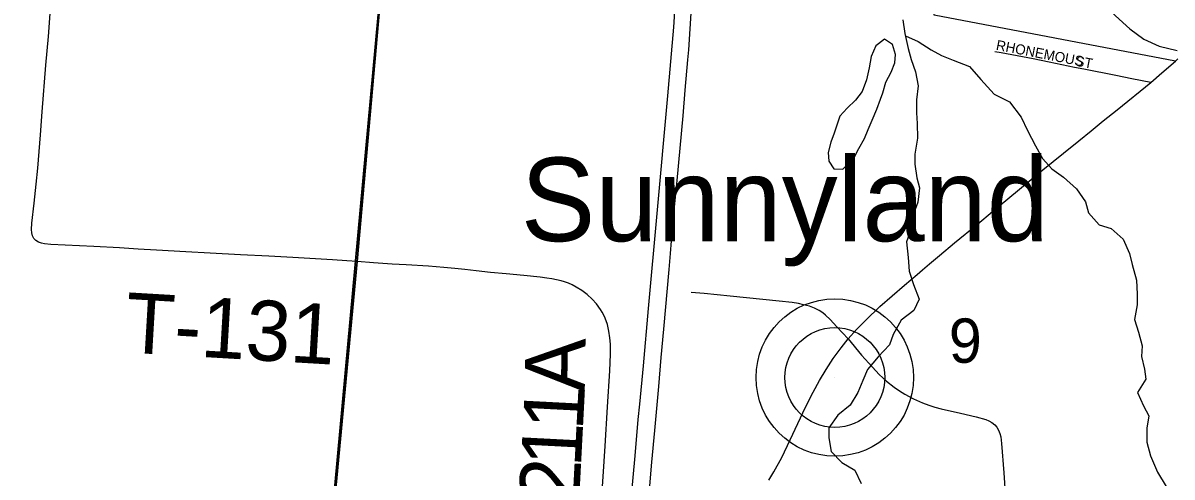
# Model space of a CAD drawing. Extents: x 1410790 to 1770854, y 566777 to 831614.
# Drawn here: x 1585877 to 1591610, y 695774 to 698040 of the extents above; entities that cross this region are included whole.
import ezdxf

# ---------------------------------------------------------------- set-up
doc = ezdxf.new("R2010")
doc.units = 0
for name, color, linetype in [('GM_X_Corporation', 7, 'Continuous'), ('GM_X_County_Road', 7, 'Continuous'), ('GM_X_Minor_Lake', 7, 'Continuous'), ('GM_X_Minor_River', 7, 'Continuous'), ('GM_X_Section', 7, 'Continuous'), ('GM_X_Section_Text', 7, 'Continuous'), ('GM_X_Township', 7, 'Continuous'), ('GM_X_Township_Road', 7, 'Continuous'), ('GM_X_Township_Road_Text', 7, 'Continuous'), ('GM_X_Township_Subdivision', 7, 'Continuous'), ('GM_X_Township_Subdivision_Text', 7, 'Continuous'), ('GM_X_Unincorporated', 7, 'Continuous'), ('GM_X_Unincorporated_Location', 7, 'Continuous'), ('GM_X_Unincorporated_Text', 7, 'Continuous'), ('GM_X_US_Route', 7, 'Continuous')]:
    doc.layers.add(name, color=color, linetype=linetype)

msp = doc.modelspace()

# ---------------------------------------------------------------- linework, layer by layer
at = {"layer": 'GM_X_Corporation'}
msp.add_lwpolyline([(1591627, 697849.4), (1590423.4, 698078), (1590565.3, 700151.6), (1590532.2, 700139.9), (1590498.6, 700128.3), (1590467.9, 700118.4), (1590437.7, 700109.1), (1590387.1, 700096), (1590324.4, 700082.6), (1590245.3, 700068.9), (1590165.8, 700058.3), (1590075.6, 700052.3), (1590082.8, 700136.6), (1589875.1, 700130.9), (1589882.2, 700226), (1589397.7, 700332.3), (1589253.3, 700364.5), (1589031.1, 700346.9), (1589012.5, 700424.2), (1588928.4, 700411.7), (1588864, 700403.7), (1588419.8, 700379.5), (1586948.7, 700692), (1585726.6, 700907.3)], dxfattribs=at)
at = {"layer": 'GM_X_County_Road'}
for points in [[(1591504, 697742.8), (1591559.4, 697790.8), (1591627, 697849.4), (1591639.5, 697860.3)], [(1590365.2, 696808), (1590400.2, 696837.9), (1590450.2, 696879.9), (1590525.5, 696942.7), (1590639.2, 697036.4), (1590714.7, 697099.4), (1590790.8, 697161.5), (1590965.1, 697307.4), (1591069.3, 697390.8), (1591145.1, 697452.4), (1591206.4, 697502.1), (1591267.4, 697550.8), (1591336.6, 697606.1), (1591504, 697742.8)], [(1589994.2, 696463.2), (1590036.2, 696509.7), (1590081.9, 696556.4), (1590152.6, 696624.2), (1590213.7, 696678.6), (1590275.6, 696732.1), (1590338.1, 696785), (1590365.2, 696808)], [(1589597.9, 695757.8), (1589623.6, 695799.4), (1589662.5, 695871.3), (1589705.4, 695959.8), (1589782, 696123.3), (1589819, 696196.8), (1589850.6, 696255.6), (1589883.7, 696310.9), (1589919.6, 696366.3), (1589959.2, 696419.1), (1589994.2, 696463.2)]]:
    msp.add_lwpolyline(points, dxfattribs=at)
at = {"layer": 'GM_X_Minor_Lake'}
for points in [[(1590145.7, 697936.3), (1590131.6, 697925.5), (1590109.2, 697871.7), (1590098.8, 697815.7), (1590086.4, 697755.7), (1590064, 697697.8), (1590031.7, 697654), (1589989.4, 697614.3), (1589953.2, 697574.5), (1589936.8, 697524.6), (1589924.6, 697490.7), (1589908.3, 697444.7), (1589893.9, 697392.8), (1589897.6, 697350.7), (1589923.2, 697312.5), (1589967.2, 697310.2)], [(1589967.2, 697310.2), (1590021.5, 697361.8), (1590047.8, 697413.7), (1590076.2, 697463.5), (1590094.5, 697507.4), (1590114.8, 697555.3), (1590137.2, 697609.2), (1590155.6, 697659.1), (1590167.8, 697691), (1590182.2, 697745), (1590208.5, 697794.8), (1590226.8, 697840.8), (1590231.1, 697882.8), (1590215.5, 697932.9), (1590175.8, 697959.2), (1590145.7, 697936.3)]]:
    msp.add_lwpolyline(points, dxfattribs=at)
at = {"layer": 'GM_X_Minor_River'}
for points in [[(1590216.8, 698563.5), (1590304.2, 698564.9), (1590390, 698558.3), (1590441.9, 698553.9), (1590519.7, 698541.3), (1590603.5, 698530.7), (1590659.4, 698526.2), (1590731.4, 698539.7), (1590783.4, 698547.4), (1590846.9, 698486.8), (1590914.4, 698432.3), (1590989.8, 698375.7), (1591061.3, 698317.1), (1591130.9, 698270.5), (1591204.4, 698213.9), (1591265.7, 698141.4), (1591329.1, 698074.9), (1591400.6, 698010.3), (1591470.1, 697959.7), (1591545.7, 697923.2), (1591635.4, 697902.5)], [(1590266.4, 698054.7), (1590277.8, 697986.5), (1590293.3, 697912.3), (1590308.8, 697858.2), (1590330.3, 697796), (1590343.8, 697725.8), (1590335.3, 697655.8), (1590334.8, 697591.7), (1590338.4, 697537.7), (1590339.9, 697465.6), (1590327.3, 697385.6), (1590326.9, 697335.5), (1590336.4, 697267.4), (1590350, 697217.3), (1590341.4, 697145.2), (1590321, 697085.3), (1590306.4, 697005.4), (1590286, 696947.5), (1590293.4, 696869.3), (1590298.9, 696801.2), (1590320.4, 696735), (1590347.8, 696660.8), (1590321.4, 696604.9), (1590259.1, 696557.3), (1590218.7, 696485.5), (1590200.3, 696433.6), (1590143.9, 696374), (1590091.5, 696310.3), (1590067.1, 696256.4), (1590042.7, 696196.6), (1590004.3, 696132.8), (1589942, 696083.2), (1589897.6, 696019.5), (1589897.2, 695969.4), (1589908.7, 695901.3), (1589962.2, 695846.8), (1590027.8, 695808.3), (1590059.3, 695742)], [(1590280.3, 697974.9), (1590343.5, 697948), (1590409.1, 697905.5), (1590460.8, 697877.1), (1590518.5, 697854.6), (1590600.2, 697822), (1590655.6, 697757.5), (1590723, 697685), (1590798.6, 697646.4), (1590858, 697569.9), (1590889.4, 697503.6), (1590928.8, 697427.2), (1590964.3, 697362.9), (1591009.8, 697312.5), (1591069.4, 697270), (1591132.9, 697211.5), (1591178.4, 697147.1), (1591193.9, 697092.9), (1591247.4, 697032.5), (1591307.2, 697014), (1591366.7, 696961.5), (1591398.1, 696889.2), (1591411.7, 696835.1), (1591433.1, 696756.9), (1591436.6, 696686.8), (1591436.2, 696632.7), (1591423.6, 696560.7), (1591443.1, 696496.5), (1591460.6, 696428.3), (1591458.2, 696376.3), (1591473.7, 696312.1), (1591479.3, 696262), (1591438.9, 696196.3), (1591468.4, 696130), (1591494, 696079.8), (1591485.5, 696017.8), (1591485, 695947.7), (1591502.4, 695879.5), (1591537.8, 695799.2), (1591581.2, 695726.8)]]:
    msp.add_lwpolyline(points, dxfattribs=at)
at = {"layer": 'GM_X_Section'}
for points in [[(1582419.4, 699882.5), (1587775.4, 699456.9), (1587281.6, 694087.3), (1581992.1, 694512.5)], [(1587775.4, 699456.9), (1593108.3, 699057.6), (1592523.5, 693611.4), (1587281.6, 694087.3)]]:
    msp.add_lwpolyline(points, close=True, dxfattribs=at)
at = {"layer": 'GM_X_Township'}
for points in [[(1585562.9, 700910.4), (1585955.2, 700826), (1586359.5, 700765.7), (1586552.6, 700705.4), (1586769.9, 700711.4), (1587047.5, 700663.2), (1587192.3, 700602.9), (1587294.9, 700584.8), (1587578.6, 700554.7), (1587657, 700536.6), (1587883.4, 700449.4), (1587832, 700040.8), (1587803.7, 699779.1), (1587544.9, 696849.3), (1587377.5, 695079.1), (1587203, 693197), (1587200.5, 693170), (1587190.5, 693060.6), (1587188.9, 693042.2), (1586487, 685342.4), (1586333, 683458.9), (1586502.2, 683441.2), (1586280.8, 680892.6), (1585595.1, 673055.4)], [(1587377.5, 695079.1), (1587544.9, 696849.3), (1587803.7, 699779.1), (1587832, 700040.8), (1587883.4, 700449.4), (1587657, 700536.6), (1587578.6, 700554.7), (1587294.9, 700584.8), (1587192.3, 700602.9), (1587047.5, 700663.2), (1586769.9, 700711.4), (1586552.6, 700705.4), (1586359.5, 700765.7), (1585955.2, 700826), (1585562.9, 700910.4)]]:
    msp.add_lwpolyline(points, dxfattribs=at)
at = {"layer": 'GM_X_Township_Road'}
for points in [[(1587544.9, 696849.3), (1587492.9, 696852.9), (1587421, 696857.4), (1587336.4, 696862.5), (1587223.5, 696868.9), (1587104.2, 696875.4), (1586962.4, 696883.1), (1586810.4, 696891.4), (1586689.2, 696897.8), (1586542.9, 696905.5), (1586450.6, 696911.3), (1586357.6, 696917), (1586229.4, 696924.3), (1586016.3, 696934), (1585983.9, 696937), (1585968.4, 696940.2), (1585953.8, 696945.6), (1585941.2, 696953.7), (1585931.2, 696964.5), (1585924.3, 696977.9), (1585920.4, 696993), (1585919.1, 697008.6), (1585920.7, 697041), (1585932.3, 697140.9), (1585942.6, 697234.6), (1585950.9, 697314.7), (1585964.6, 697482.1), (1585972.7, 697596.7), (1585991.3, 697829.8), (1586003.5, 697972.7), (1586013.8, 698110.7)], [(1588759.6, 695600), (1588781.3, 695927.5), (1588793.2, 696124.2), (1588805.4, 696304.4), (1588809, 696386.7), (1588808.4, 696436.3), (1588805.8, 696469.4), (1588800.5, 696502.2), (1588792.6, 696534.5), (1588782, 696566.1), (1588775.2, 696581.4), (1588767.5, 696596.3), (1588758.8, 696610.6), (1588739, 696637.5), (1588716.6, 696662.2), (1588691.9, 696684.5), (1588665.4, 696704.7), (1588637.1, 696722.3), (1588617.3, 696733), (1588599.3, 696740.8), (1588579.4, 696747.9), (1588562.3, 696752.9), (1588539.6, 696758.2), (1588515, 696762.8), (1588490.8, 696766.9), (1588458.1, 696771.2), (1588375.4, 696779), (1588287.4, 696787.7), (1588209.7, 696794.9), (1588137.6, 696802.3), (1588081, 696809.5), (1588031.3, 696815.1), (1587976.5, 696820.1), (1587899.4, 696825.9), (1587787.9, 696832.1), (1587718.8, 696836.6), (1587626, 696842.8), (1587544.9, 696849.3)], [(1589994.2, 696463.2), (1589937.1, 696523.5), (1589904.3, 696559.7), (1589880.7, 696582.3), (1589868.1, 696592.7), (1589850.3, 696605.1), (1589825.9, 696617.3), (1589801.4, 696626), (1589771.8, 696633.8), (1589746.9, 696639.3), (1589714.6, 696644.7), (1589649.5, 696651.3), (1589568.2, 696660.4), (1589405.4, 696675.8), (1589275.3, 696689.6), (1589210.1, 696694.6)], [(1589994.2, 696463.2), (1590060.9, 696383), (1590115.3, 696321.7), (1590149.1, 696286.3), (1590185, 696253.1), (1590223.3, 696222.6), (1590249.9, 696204), (1590277.6, 696187), (1590321, 696164.5), (1590365.8, 696144.6), (1590397.4, 696133), (1590426.9, 696123.4), (1590458.4, 696114.3), (1590554.2, 696092.8), (1590633.7, 696073.7), (1590681.1, 696060.4), (1590696.8, 696054.3), (1590711.7, 696046.1), (1590725.6, 696034.9), (1590736.5, 696022.3), (1590745.2, 696007.6), (1590751.5, 695991.7), (1590755.6, 695975.3), (1590759.9, 695942.2), (1590770.3, 695794.8), (1590785.6, 695566.5)]]:
    msp.add_lwpolyline(points, dxfattribs=at)
at = {"layer": 'GM_X_Township_Subdivision'}
msp.add_lwpolyline([(1591504, 697742.8), (1591409.9, 697761.6), (1591330.2, 697777), (1591171.1, 697808.6), (1591123.5, 697818.2), (1590996.7, 697844.7), (1590917.2, 697860.5), (1590837.6, 697875.8), (1590758, 697890.5), (1590726, 697895.1)], dxfattribs=at)
at = {"layer": 'GM_X_Unincorporated'}
for radius in [392.8, 249]:
    msp.add_circle((1589927.6, 696270.6), radius, dxfattribs=at)
at = {"layer": 'GM_X_Unincorporated_Location'}
msp.add_line((1589927.6, 696270.6), (1589927.6, 696270.6), dxfattribs=at)
at = {"layer": 'GM_X_US_Route'}
for points in [[(1589194.7, 697856), (1589199, 697905.2), (1589212.9, 698115.3), (1589214.6, 698176.1), (1589217.2, 698262.9), (1589219.8, 698361), (1589216.3, 698545), (1589210.3, 698690), (1589202.4, 698810.6), (1589190.3, 698950.4), (1589171.2, 699117), (1589153, 699248.1), (1589128.6, 699391.4), (1589094.8, 699571.9), (1589042.7, 699845.4), (1588998.3, 700079.2), (1588994.4, 700099.8), (1588932.2, 700410.1)], [(1588900, 695537.3), (1588930.6, 695880.2), (1588947.2, 696061.5), (1588954.3, 696137), (1588972.4, 696328.9), (1588997.2, 696614.9), (1589040.8, 697088.3), (1589094.3, 697676), (1589124, 698019), (1589132.2, 698150.1)], [(1588853.9, 694072.3), (1588869.1, 694238.6), (1588873.5, 694282.8), (1588891.7, 694490.3), (1588910.8, 694696.9), (1588923.8, 694846.2), (1588939.4, 695013.7), (1588950.7, 695141.4), (1588961.4, 695255.9), (1588977.6, 695431.3), (1589000.2, 695670.9), (1589014.9, 695848), (1589028.8, 696005.9), (1589048.8, 696226.4), (1589061.8, 696370.5), (1589074.8, 696512), (1589100.9, 696809.8), (1589107.8, 696889.6), (1589113.2, 696952.2), (1589127.8, 697121.4), (1589140.8, 697254.2), (1589170.3, 697576.3), (1589181.6, 697704.7), (1589194.7, 697856)]]:
    msp.add_lwpolyline(points, dxfattribs=at)

# ---------------------------------------------------------------- texts
at = {"layer": 'GM_X_Section_Text'}
msp.add_text('9', height=221, rotation=0.00001, dxfattribs=at).set_placement((1590496.7, 696344.3))
at = {"layer": 'GM_X_Township_Road_Text'}
for s, rotation, p in [('T-131', 356.63439, (1586380.5, 696396.2)), ('A', 89.08872, (1588679.8, 696198.1)), ('1', 87.04824, (1588670, 696003.4)), ('1', 87.04107, (1588660.5, 695820.3)), ('2', 87.04081, (1588651, 695637.2))]:
    msp.add_text(s, height=300, rotation=rotation, dxfattribs=at).set_placement(p)
at = {"layer": 'GM_X_Township_Subdivision_Text'}
for s, rotation, p in [('RHONEMOUS', 349.06735, (1590729.4, 697906.4)), ('ST', 349.3787, (1591125.5, 697827.2))]:
    msp.add_text(s, height=50, rotation=rotation, dxfattribs=at).set_placement(p)
at = {"layer": 'GM_X_Unincorporated_Text'}
msp.add_text('Sunnyland', height=417, rotation=0.00001, dxfattribs=at).set_placement((1588360.5, 696950.9))

doc.saveas('drawing.dxf')
